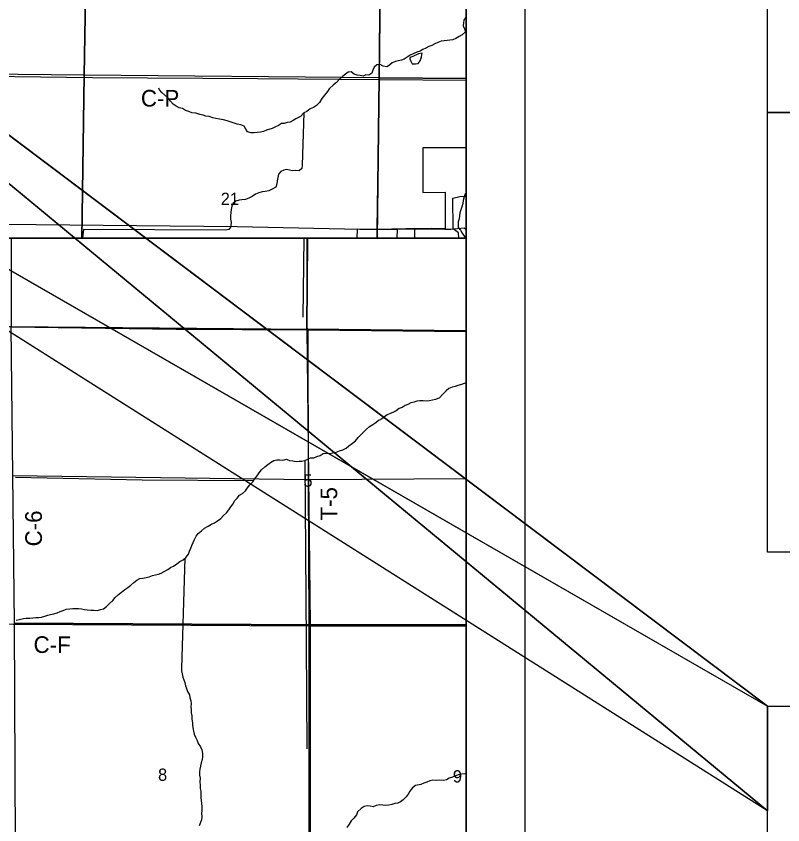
# Model space of a CAD drawing. Extents: x -6.2 to 37.4, y 0.2 to 22.2.
# Drawn here: x 7.714 to 9.021, y 16.707 to 18.086 of the extents above; entities that cross this region are included whole.
import ezdxf

# ---------------------------------------------------------------- set-up
doc = ezdxf.new("R2010")
doc.units = 0
for name, color, linetype in [('GM_X_City_Street', 7, 'Continuous'), ('GM_X_County_Road', 7, 'Continuous'), ('GM_X_County_Road_Text', 7, 'Continuous'), ('GM_X_Interchange_Ramps', 7, 'Continuous'), ('GM_X_Minor_Lake', 7, 'Continuous'), ('GM_X_Minor_River', 7, 'Continuous'), ('GM_X_Rail_Line', 7, 'Continuous'), ('GM_X_Section', 7, 'Continuous'), ('GM_X_Section_Text', 7, 'Continuous'), ('GM_X_State_Route', 7, 'Continuous'), ('GM_X_Township_Road', 7, 'Continuous'), ('GM_X_Township_Road_Text', 7, 'Continuous'), ('GM_X_US_Shield', 7, 'Continuous'), ('SH_Border', 7, 'Continuous'), ('SH_Cut_Line', 7, 'Continuous'), ('SH_Data', 7, 'Continuous'), ('SH_Text', 7, 'Continuous')]:
    doc.layers.add(name, color=color, linetype=linetype)

msp = doc.modelspace()

# ---------------------------------------------------------------- linework, layer by layer
at = {"layer": 'GM_X_City_Street'}
for p, q in [((8.3636, 17.7074), (8.3637, 17.7227)), ((8.3937, 17.7074), (8.3937, 17.7231))]:
    msp.add_line(p, q, dxfattribs=at)
at = {"layer": 'GM_X_County_Road'}
for p, q in [((8.3325, 17.9775), (8.4809, 17.9767)), ((8.2114, 17.551), (8.4809, 17.548))]:
    msp.add_line(p, q, dxfattribs=at)
for points in [[(7.5783, 17.9846), (7.8443, 17.9813), (8.1256, 17.9795), (8.3325, 17.9775)], [(7.215, 17.5619), (7.7056, 17.556), (7.9868, 17.5522), (8.2114, 17.551)], [(7.2086, 17.0527), (7.6905, 17.05), (7.709, 17.0491), (8.2131, 17.0464), (8.4809, 17.0463)]]:
    msp.add_lwpolyline(points, dxfattribs=at)
at = {"layer": 'GM_X_Interchange_Ramps'}
msp.add_lwpolyline([(8.4809, 17.7789), (8.4809, 17.8615), (8.4071, 17.8612), (8.4071, 17.7854), (8.445, 17.7855), (8.4451, 17.7231), (8.4415, 17.7232), (8.4224, 17.7235), (8.378, 17.7234), (8.3294, 17.7221), (8.2949, 17.7228), (8.2946, 17.7074), (8.4687, 17.7074), (8.468, 17.7166), (8.4586, 17.7233), (8.4585, 17.7752), (8.4701, 17.7781)], close=True, dxfattribs=at)
at = {"layer": 'GM_X_Minor_Lake'}
msp.add_line((8.3861, 18.0101), (8.3887, 18.0044), dxfattribs=at)
msp.add_lwpolyline([(8.3887, 18.0044), (8.3917, 18.0044), (8.3945, 18.0043), (8.3989, 18.0052), (8.4024, 18.0095), (8.4048, 18.0159), (8.4056, 18.0205), (8.4058, 18.0229), (8.3998, 18.0217), (8.3902, 18.0167), (8.3849, 18.0155), (8.385, 18.0128), (8.3861, 18.0101)], dxfattribs=at)
at = {"layer": 'GM_X_Minor_River'}
for p, q in [((8.2032, 17.5728), (8.2048, 17.7074)), ((8.4809, 17.2969), (8.214, 17.2951))]:
    msp.add_line(p, q, dxfattribs=at)
for points in [[(8.4809, 18.0846), (8.4804, 18.0842), (8.4767, 18.0791), (8.4765, 18.0743), (8.4758, 18.069), (8.4782, 18.0643), (8.4798, 18.0589), (8.4744, 18.0541), (8.4689, 18.0511), (8.4635, 18.0478), (8.4585, 18.0454), (8.4534, 18.0447), (8.4483, 18.0442), (8.4433, 18.0435), (8.4386, 18.043), (8.4329, 18.0406), (8.4277, 18.0386), (8.4224, 18.036), (8.4176, 18.0338), (8.412, 18.0312), (8.4073, 18.029), (8.4025, 18.026), (8.397, 18.0242), (8.3908, 18.0214), (8.3857, 18.019), (8.3803, 18.0157), (8.3753, 18.0127), (8.3706, 18.0109), (8.365, 18.0095), (8.3603, 18.0082), (8.3551, 18.0064), (8.3503, 18.0021), (8.3455, 17.9991), (8.3393, 18.0005), (8.3342, 18.0031), (8.3289, 18.0029), (8.3239, 17.999), (8.3221, 17.9937), (8.32, 17.9885), (8.3152, 17.9851), (8.3102, 17.9858), (8.3053, 17.9837), (8.3002, 17.9846), (8.2953, 17.9854), (8.2898, 17.987), (8.2849, 17.9907), (8.28, 17.9905), (8.2752, 17.987), (8.2704, 17.9827), (8.2646, 17.9777), (8.2598, 17.9724), (8.2548, 17.9689), (8.2477, 17.962), (8.2445, 17.9571), (8.2397, 17.9509), (8.2352, 17.9451), (8.2311, 17.9387), (8.2259, 17.9336), (8.221, 17.9299), (8.2148, 17.9277), (8.2095, 17.9234), (8.2043, 17.9207), (8.1985, 17.9149), (8.1909, 17.9106), (8.1859, 17.9078), (8.1807, 17.9052), (8.176, 17.9046), (8.171, 17.9027), (8.1663, 17.9028), (8.1609, 17.8995), (8.1561, 17.8973), (8.1504, 17.8941), (8.1407, 17.8912), (8.1357, 17.889), (8.1304, 17.888), (8.1247, 17.8873), (8.1196, 17.8868), (8.1144, 17.8867), (8.108, 17.8885), (8.1056, 17.8933), (8.1025, 17.8983), (8.0968, 17.9002), (8.0908, 17.9015), (8.0855, 17.9031), (8.0787, 17.9054), (8.0735, 17.9072), (8.0676, 17.9092), (8.0608, 17.9103), (8.0542, 17.9113), (8.0491, 17.9127), (8.0427, 17.9145), (8.0374, 17.9152), (8.0325, 17.9172), (8.0268, 17.9182), (8.02, 17.9204), (8.0136, 17.9211), (8.0085, 17.923), (8.0027, 17.9252), (7.9972, 17.9281), (7.9916, 17.9297)], [(7.9916, 17.9297), (7.9865, 17.9325), (7.9814, 17.9358), (7.9772, 17.941), (7.9727, 17.9467), (7.9675, 17.9512), (7.9624, 17.9556), (7.9585, 17.9604), (7.9574, 17.9631)], [(8.2043, 17.9207), (8.2017, 17.8317)], [(8.2017, 17.8317), (8.201, 17.826), (8.1962, 17.8223), (8.1905, 17.8226), (8.1852, 17.8221), (8.1801, 17.8233), (8.1748, 17.8241), (8.17, 17.8234), (8.1651, 17.821), (8.161, 17.8162), (8.1598, 17.8109), (8.1591, 17.8052), (8.1581, 17.7999), (8.1563, 17.7944), (8.1503, 17.7909), (8.1446, 17.7881), (8.1385, 17.7871), (8.133, 17.7864), (8.1277, 17.7848), (8.1218, 17.7822), (8.1164, 17.7783), (8.1114, 17.7763), (8.1047, 17.7732), (8.0988, 17.7727), (8.0941, 17.7722), (8.0884, 17.7706), (8.0836, 17.767), (8.0818, 17.7619), (8.0804, 17.7563), (8.0801, 17.751), (8.0794, 17.7453), (8.0791, 17.7394), (8.0802, 17.7341), (8.0793, 17.7261), (8.0767, 17.7218), (8.0714, 17.7211)], [(8.4809, 17.7834), (8.4795, 17.783), (8.4773, 17.7778), (8.4761, 17.7715), (8.4754, 17.7666), (8.4734, 17.7606), (8.4718, 17.7556), (8.4704, 17.7505), (8.4697, 17.7454), (8.4689, 17.7403), (8.4675, 17.7354), (8.4672, 17.7307), (8.4673, 17.7255), (8.4712, 17.7207), (8.474, 17.7158), (8.4782, 17.7104), (8.4798, 17.7074)], [(8.0714, 17.7211), (7.829, 17.7222), (7.8273, 17.7074)], [(8.4809, 17.4609), (8.4777, 17.4596), (8.473, 17.4576), (8.4667, 17.4561), (8.462, 17.4546), (8.457, 17.4532), (8.4515, 17.4508), (8.4468, 17.4468), (8.4406, 17.4408), (8.4357, 17.4353), (8.4288, 17.4322), (8.4233, 17.4309), (8.4186, 17.4298)], [(8.4186, 17.4298), (8.4127, 17.4295), (8.4076, 17.4301), (8.4021, 17.4299), (8.397, 17.4296), (8.3923, 17.4277), (8.3866, 17.4263), (8.3818, 17.424), (8.3769, 17.422), (8.3716, 17.4188), (8.3666, 17.417), (8.3619, 17.413), (8.3562, 17.41), (8.3512, 17.4084), (8.3465, 17.406), (8.3415, 17.4026), (8.3372, 17.3992), (8.3347, 17.398)], [(8.2966, 17.3673), (8.3014, 17.372), (8.3113, 17.3815), (8.3162, 17.3864), (8.3216, 17.3896), (8.3269, 17.393), (8.3316, 17.3968), (8.3347, 17.398)], [(7.8107, 17.0759), (7.8154, 17.0759), (7.8204, 17.0757), (7.8253, 17.0753), (7.8302, 17.0743), (7.8352, 17.0736), (7.8412, 17.073), (7.8465, 17.0732), (7.8528, 17.0727), (7.8575, 17.0743), (7.8627, 17.0754), (7.8682, 17.0793), (7.8728, 17.0843), (7.8785, 17.0894), (7.8828, 17.0945), (7.8882, 17.0998), (7.8935, 17.1037), (7.8994, 17.1083), (7.9045, 17.1115), (7.9097, 17.116), (7.9146, 17.1202), (7.9198, 17.1241), (7.9245, 17.127), (7.93, 17.1275), (7.9355, 17.129), (7.9408, 17.1298), (7.9465, 17.132), (7.9515, 17.1335), (7.9564, 17.1346), (7.9612, 17.1363), (7.9663, 17.139), (7.9724, 17.1424), (7.9773, 17.1458), (7.9824, 17.1482), (7.9876, 17.1522), (7.9931, 17.1558), (7.9984, 17.159), (8.0032, 17.1631), (8.0076, 17.1684), (8.0095, 17.1736), (8.0116, 17.1787), (8.0135, 17.1836), (8.0158, 17.1887), (8.0179, 17.1938), (8.0209, 17.199), (8.0244, 17.2039), (8.0297, 17.2082), (8.0347, 17.213), (8.0411, 17.2165), (8.047, 17.2199), (8.052, 17.2222), (8.0569, 17.2256), (8.0628, 17.2294), (8.0672, 17.2343), (8.0723, 17.2388), (8.0765, 17.2439), (8.0801, 17.2492), (8.0838, 17.2544), (8.0859, 17.2595), (8.0906, 17.264), (8.0948, 17.2689), (8.0998, 17.272), (8.1047, 17.2765), (8.1081, 17.2814), (8.1123, 17.2867), (8.1171, 17.2916), (8.1201, 17.2967), (8.1245, 17.3019), (8.1283, 17.3072), (8.1323, 17.3121), (8.1377, 17.3172), (8.1428, 17.3213), (8.1476, 17.3249), (8.1533, 17.3281), (8.158, 17.3293), (8.1628, 17.3294), (8.1683, 17.3288), (8.1749, 17.3305), (8.18, 17.3282), (8.1853, 17.3275), (8.191, 17.3265), (8.1961, 17.327), (8.2011, 17.327), (8.2058, 17.3281), (8.2109, 17.3308), (8.2159, 17.333), (8.2216, 17.333), (8.2267, 17.3353), (8.2322, 17.3368), (8.237, 17.34), (8.2421, 17.3409), (8.2485, 17.34), (8.2539, 17.3415), (8.2594, 17.3424), (8.2651, 17.3446), (8.2706, 17.3467), (8.2765, 17.3493), (8.2812, 17.3531), (8.2871, 17.3577), (8.2921, 17.3618), (8.2966, 17.3673)], [(8.2058, 17.3281), (8.2081, 17.017), (8.2095, 16.8367)], [(8.1182, 17.2935), (7.9285, 17.295), (7.7131, 17.2991)], [(8.0016, 17.1617), (7.9958, 16.9743)], [(7.7137, 17.056), (7.7192, 17.0573), (7.7264, 17.0588), (7.7313, 17.0595), (7.7372, 17.0597), (7.7425, 17.0602), (7.7475, 17.0606), (7.7522, 17.0606), (7.7571, 17.0613), (7.7627, 17.0626), (7.7678, 17.0643), (7.7725, 17.0656), (7.7784, 17.0669), (7.7837, 17.0684), (7.7892, 17.0711), (7.7942, 17.0728), (7.7993, 17.0746), (7.8054, 17.0756), (7.8107, 17.0759)], [(7.9958, 16.9743), (7.996, 16.9694), (7.9971, 16.9644), (7.9979, 16.9591), (7.9998, 16.9544), (8.0013, 16.9496), (8.0028, 16.9443), (8.0042, 16.9393), (8.0059, 16.9344), (8.0095, 16.9285), (8.0099, 16.9238), (8.0116, 16.9186), (8.0123, 16.9139), (8.0119, 16.9084), (8.0123, 16.9032), (8.0123, 16.8981), (8.0136, 16.8932), (8.0135, 16.8875), (8.0143, 16.8812), (8.0148, 16.8765), (8.0163, 16.8666), (8.0172, 16.8615), (8.0199, 16.8565), (8.0225, 16.851), (8.0244, 16.8457), (8.0282, 16.8404), (8.0302, 16.8352), (8.0313, 16.8288), (8.0317, 16.8233), (8.0309, 16.8185), (8.0292, 16.8126), (8.0279, 16.8071), (8.0269, 16.802), (8.0267, 16.7973), (8.0265, 16.7916), (8.0274, 16.7865), (8.0272, 16.7804), (8.0274, 16.7749), (8.0275, 16.7692), (8.0285, 16.7644), (8.029, 16.7597), (8.0288, 16.7538), (8.0295, 16.7489), (8.0301, 16.7441), (8.0303, 16.7379), (8.0306, 16.7318), (8.03, 16.727), (8.0306, 16.7206), (8.0296, 16.7156), (8.0258, 16.7054)], [(8.4809, 16.7948), (8.4789, 16.7943), (8.473, 16.7936), (8.4673, 16.7923), (8.4574, 16.7885), (8.4521, 16.7868), (8.4474, 16.7838), (8.4421, 16.7827), (8.4352, 16.7831), (8.4297, 16.7825), (8.4244, 16.7833), (8.4191, 16.7822), (8.414, 16.7801), (8.4088, 16.7779), (8.4039, 16.776), (8.3944, 16.7741), (8.3897, 16.77), (8.3851, 16.7647), (8.3822, 16.7596), (8.3786, 16.7546), (8.3738, 16.7497), (8.3691, 16.7463), (8.3643, 16.7441), (8.3596, 16.7435), (8.3543, 16.7418), (8.3489, 16.7405), (8.3438, 16.7403), (8.3389, 16.7407), (8.3338, 16.7411), (8.3275, 16.7402), (8.3222, 16.738), (8.3173, 16.7389), (8.3125, 16.7397), (8.3072, 16.7382), (8.3019, 16.7348), (8.2958, 16.7291), (8.2939, 16.7242), (8.2895, 16.7187), (8.2849, 16.7138), (8.2813, 16.7081), (8.2775, 16.7028)]]:
    msp.add_lwpolyline(points, dxfattribs=at)
at = {"layer": 'GM_X_Rail_Line'}
for points in [[(6.8303, 18.2334), (6.8234, 17.9949), (6.8191, 17.7409), (6.8185, 17.7074), (8.4809, 17.7074), (8.4809, 19.1054)], [(8.4809, 14.5412), (8.4809, 17.5483), (8.2113, 17.5513), (7.7055, 17.5562), (7.2148, 17.5622), (7.2113, 17.3076), (7.2111, 17.301), (7.2085, 17.0597), (7.2085, 17.0529), (7.2064, 16.5582), (7.2, 16.0578), (7.1999, 16.0487), (7.1984, 15.7978), (7.1964, 15.5569)]]:
    msp.add_lwpolyline(points, dxfattribs=at)
msp.add_lwpolyline([(8.4809, 17.5483), (8.4809, 17.7074), (7.2147, 17.7074), (7.2148, 17.5622), (7.7055, 17.5562), (8.2113, 17.5513)], close=True, dxfattribs=at)
at = {"layer": 'GM_X_Section'}
for points in [[(7.3269, 18.4925), (7.8385, 18.4884), (7.8298, 17.9849), (7.3244, 17.9901)], [(7.8385, 18.4884), (8.3384, 18.4846), (8.3329, 17.9805), (7.8298, 17.9849)], [(7.7053, 17.5563), (8.2095, 17.5519), (8.2148, 17.0483), (7.7113, 17.0508)], [(7.7113, 17.0508), (8.2148, 17.0483), (8.2149, 16.5457), (7.7136, 16.5497)]]:
    msp.add_lwpolyline(points, close=True, dxfattribs=at)
at = {"layer": 'GM_X_State_Route'}
for p, q in [((8.3295, 17.7218), (8.3299, 17.7627)), ((8.3293, 17.7074), (8.3295, 17.7218))]:
    msp.add_line(p, q, dxfattribs=at)
msp.add_lwpolyline([(8.3299, 17.7627), (8.3308, 17.8321), (8.3325, 17.9775), (8.3356, 18.2445), (8.3394, 18.4832), (8.3421, 18.651), (8.3438, 18.7328), (8.3467, 18.8719), (8.3512, 18.9808)], dxfattribs=at)
at = {"layer": 'GM_X_Township_Road'}
for p, q in [((8.3, 17.7225), (8.3295, 17.7218)), ((7.7076, 17.3026), (8.212, 17.2958)), ((8.2136, 16.5441), (8.2131, 17.0464))]:
    msp.add_line(p, q, dxfattribs=at)
for points in [[(7.5767, 17.7325), (8.0906, 17.7271), (8.3, 17.7225)], [(8.3295, 17.7218), (8.3637, 17.7227), (8.3781, 17.7231), (8.3937, 17.7231), (8.4225, 17.7233), (8.4447, 17.7228)], [(8.4447, 17.7228), (8.4543, 17.7226), (8.4548, 17.7227)], [(8.4548, 17.7227), (8.4774, 17.7249), (8.4809, 17.7219)], [(8.2114, 17.551), (8.2098, 17.5537), (8.2101, 17.7074)], [(8.2131, 17.0464), (8.212, 17.2958), (8.2114, 17.551)]]:
    msp.add_lwpolyline(points, dxfattribs=at)
at = {"layer": 'GM_X_US_Shield'}
for points in [[(8.4809, 17.9794), (8.4809, 18.4834), (8.3384, 18.4846), (8.3329, 17.9805)], [(7.3225, 17.7074), (7.8261, 17.7074), (7.8298, 17.9849), (7.3244, 17.9901)], [(7.8261, 17.7074), (8.3295, 17.7074), (8.3329, 17.9805), (7.8298, 17.9849)], [(8.3295, 17.7074), (8.4809, 17.7074), (8.4809, 17.9794), (8.3329, 17.9805)], [(8.2105, 17.7074), (7.7054, 17.7074), (7.7053, 17.5563), (8.2095, 17.5519)], [(8.4809, 17.5495), (8.4809, 17.7074), (8.2105, 17.7074), (8.2095, 17.5519)], [(8.4809, 17.0479), (8.4809, 17.5495), (8.2095, 17.5519), (8.2148, 17.0483)], [(8.4809, 16.5453), (8.4809, 17.0479), (8.2148, 17.0483), (8.2149, 16.5457)]]:
    msp.add_lwpolyline(points, close=True, dxfattribs=at)
at = {"layer": 'SH_Border'}
for p, q in [((5.8368, 18.7275), (8.9944, 16.9093)), ((8.9944, 16.7311), (5.8368, 18.7275)), ((6.5844, 18.7243), (8.9944, 16.9093)), ((8.9944, 16.7311), (6.5844, 18.7243)), ((5.0809, 17.7074), (8.4809, 17.7074)), ((8.9944, 16.9093), (8.9944, 16.7311))]:
    msp.add_line(p, q, dxfattribs=at)
at = {"layer": 'SH_Cut_Line'}
msp.add_lwpolyline([(8.4809, 14.5412), (8.4809, 17.7074), (5.0809, 17.7074), (5.0809, 14.5732)], dxfattribs=at)
at = {"layer": 'SH_Data'}
for p, q in [((8.5809, 21.2074), (8.5809, 14.2074)), ((8.4809, 21.1074), (8.4809, 14.3074))]:
    msp.add_line(p, q, dxfattribs=at)
for points in [[(8.9944, 16.7311), (5.8368, 18.7275), (8.9944, 16.9093)], [(8.9944, 16.9093), (6.5844, 18.7243), (8.9944, 16.7311)]]:
    msp.add_lwpolyline(points, close=True, dxfattribs=at)
at = {"layer": 'SH_Text'}
for points in [[(8.9944, 18.2777), (12.5042, 18.2777), (12.5042, 17.9213), (8.9944, 17.9213)], [(8.9944, 17.9213), (10.6999, 17.9213), (10.6999, 17.1718), (8.9944, 17.1718)], [(8.9944, 16.9093), (12.5069, 16.9093), (12.5069, 16.5529), (8.9944, 16.5529)]]:
    msp.add_lwpolyline(points, close=True, dxfattribs=at)

# ---------------------------------------------------------------- texts
at = {"layer": 'GM_X_County_Road_Text'}
for s, rotation, p in [('C-P', 0, (7.9266, 17.9316)), ('C-6', 90, (7.7579, 17.1818)), ('C-F', 359.5595, (7.7435, 17.0003))]:
    msp.add_text(s, height=0.02841, rotation=rotation, dxfattribs=at).set_placement(p)
at = {"layer": 'GM_X_Section_Text'}
for s, height, p in [('21', 0.02093, (8.0626, 17.7639)), ('5', 0.0209, (8.2035, 17.2835)), ('8', 0.0209, (7.9558, 16.7822)), ('9', 0.0209, (8.4583, 16.7793))]:
    msp.add_text(s, height=height, rotation=0, dxfattribs=at).set_placement(p)
at = {"layer": 'GM_X_Township_Road_Text'}
msp.add_text('T-5', height=0.02841, rotation=90, dxfattribs=at).set_placement((8.2611, 17.2259))

doc.saveas('drawing.dxf')
